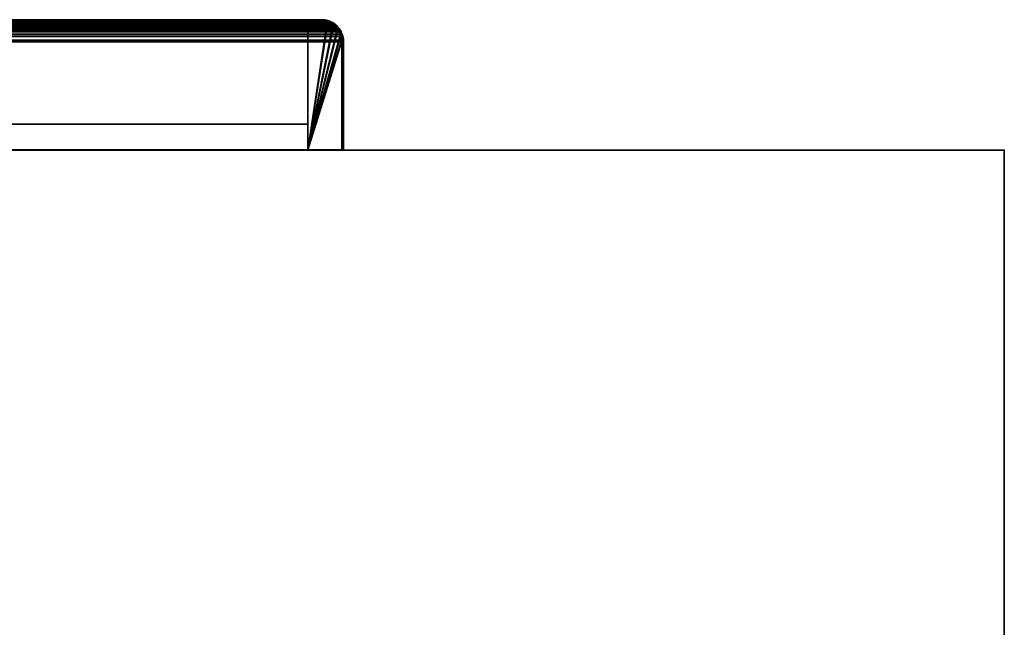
# Model space of a CAD drawing. Header units: millimetres. Extents: x -490 to 6690, y -115 to 152.
# Tile 998 of 1056: x 5000 to 5144, y 64 to 152. Entities that reach past the tile are written whole.
import ezdxf

# ---------------------------------------------------------------- set-up
doc = ezdxf.new("R2010")
doc.units = ezdxf.units.MM
doc.layers.add('152', color=253, linetype='Continuous')

# ---------------------------------------------------------------- blocks, each defined once
blk = doc.blocks.new('UG_SURFACE_004')
at = {"layer": '152', "color": 252, "linetype": 'Continuous', "lineweight": 35}
for points in [[(3856, 133.2, 2202.5), (5144, 133.2, 2202.5), (4994, 133.2, 2052.5), (4006, 133.2, 2052.5)], [(5144, -6.2, 2202.5), (5144, 133.2, 2202.5), (3856, 133.2, 2202.5), (3856, -6.2, 2202.5)], [(4994, -6.2, -7.5), (4994, 133.2, -7.5), (5144, 133.2, -7.5), (5144, -6.2, -7.5)], [(5144, 133.2, 2202.5), (5144, 133.2, -7.5), (4994, 133.2, -7.5), (4994, 133.2, 2052.5)], [(5144, -6.2, -7.5), (5144, 133.2, -7.5), (5144, 133.2, 2202.5), (5144, -6.2, 2202.5)]]:
    blk.add_3dface(points, dxfattribs=at)
blk = doc.blocks.new('UG_SURFACE_316')
at = {"layer": '152', "color": 7, "linetype": 'Continuous', "lineweight": 35}
for points in [[(5046.77, 150.99, 2100.27), (3953.23, 151.01, 2100.27), (3952.82, 150.41, 2100.68)], [(3953.05, 150.3, 2100.45), (3953.54, 151.03, 2099.96), (5046.86, 150.47, 2100.36)], [(3953.36, 151.2, 2100.14), (3953.23, 151.01, 2100.27), (5046.77, 150.99, 2100.27)], [(5046.04, 151.64, 2099.54), (3953.96, 151.66, 2099.54), (3953.36, 151.2, 2100.14)], [(3953.36, 151.2, 2100.14), (5046.44, 151.4, 2099.94), (5046.04, 151.64, 2099.54)], [(3953.36, 151.2, 2100.14), (5046.77, 150.99, 2100.27), (5046.44, 151.4, 2099.94)], [(5046.86, 150.47, 2100.36), (3953.54, 151.03, 2099.96), (3953.63, 151.1, 2099.87)], [(5046.36, 151.1, 2099.86), (3953.63, 151.1, 2099.87), (3954.39, 151.67, 2099.11)], [(3953.63, 151.1, 2099.87), (5046.36, 151.1, 2099.86), (5046.86, 150.47, 2100.36)], [(3953.96, 151.66, 2099.54), (5046.04, 151.64, 2099.54), (5045.34, 152.06, 2098.84)], [(3954.28, 151.9, 2099.22), (3953.96, 151.66, 2099.54), (5045.34, 152.06, 2098.84)], [(3954.28, 151.9, 2099.22), (5045.34, 152.06, 2098.84), (5045.19, 152.09, 2098.69)], [(5045.19, 152.09, 2098.69), (3954.82, 152.03, 2098.68), (3954.28, 151.9, 2099.22)], [(5046.27, 151.22, 2099.77), (3954.39, 151.67, 2099.11), (3954.65, 151.74, 2098.85)], [(5046.27, 151.22, 2099.77), (5046.36, 151.1, 2099.86), (3954.39, 151.67, 2099.11)], [(3954.65, 151.74, 2098.85), (3955.75, 152, 2097.75), (5044.25, 152, 2097.75)], [(5044.25, 152, 2097.75), (5045.26, 151.83, 2098.76), (3954.65, 151.74, 2098.85)], [(5045.26, 151.83, 2098.76), (5045.35, 151.77, 2098.85), (3954.65, 151.74, 2098.85)], [(3954.65, 151.74, 2098.85), (5045.35, 151.77, 2098.85), (5046.27, 151.22, 2099.77)], [(3954.82, 152.03, 2098.68), (5045.19, 152.09, 2098.69), (5044.25, 152.25, 2097.75)], [(5044.25, 152.25, 2097.75), (3955.75, 152.25, 2097.75), (3954.82, 152.03, 2098.68)], [(5044.25, 152.25, 2097.75), (4970.25, 152.25, 2023.75), (4029.75, 152.25, 2023.75), (3955.75, 152.25, 2097.75)], [(5044.25, 152, 2097.75), (3955.75, 152, 2097.75), (4029.75, 152, 2023.75), (4970.25, 152, 2023.75)], [(5044.25, 152, 2097.75), (4970.25, 152, 2023.75), (4970.25, 152.25, 2023.75), (5044.25, 152.25, 2097.75)], [(5045.26, 151.83, 2098.76), (5044.25, 152, 2097.75), (5044.25, 152.25, 2097.75), (5045.19, 152.09, 2098.69)], [(5045.19, 152.09, 2098.69), (5045.34, 152.06, 2098.84), (5045.26, 151.83, 2098.76)], [(5045.35, 151.77, 2098.85), (5045.26, 151.83, 2098.76), (5045.34, 152.06, 2098.84)], [(5045.34, 152.06, 2098.84), (5046.04, 151.64, 2099.54), (5046.27, 151.22, 2099.77), (5045.35, 151.77, 2098.85)], [(5046.04, 151.64, 2099.54), (5046.44, 151.4, 2099.94), (5046.27, 151.22, 2099.77)], [(5046.36, 151.1, 2099.86), (5046.27, 151.22, 2099.77), (5046.44, 151.4, 2099.94)], [(5046.44, 151.4, 2099.94), (5046.77, 150.99, 2100.27), (5046.86, 150.47, 2100.36), (5046.36, 151.1, 2099.86)], [(3952.56, 149.62, 2100.94), (3952.52, 149.26, 2100.98), (5047.47, 149.25, 2100.97)], [(3952.56, 149.62, 2100.94), (5047.39, 149.85, 2100.89), (5047.26, 150.16, 2100.76)], [(5047.26, 150.16, 2100.76), (3952.74, 150.16, 2100.76), (3952.56, 149.62, 2100.94)], [(3952.56, 149.62, 2100.94), (5047.47, 149.25, 2100.97), (5047.39, 149.85, 2100.89)], [(3952.74, 150.16, 2100.76), (5047.26, 150.16, 2100.76), (5047.08, 150.6, 2100.58)], [(3952.82, 150.41, 2100.68), (3952.74, 150.16, 2100.76), (5047.08, 150.6, 2100.58)], [(5047.25, 149, 2100.75), (3952.75, 149, 2100.75), (3952.8, 149.57, 2100.7)], [(3952.8, 149.57, 2100.7), (3952.98, 150.09, 2100.52), (5047.02, 150.09, 2100.52)], [(5047.02, 150.09, 2100.52), (5047.15, 149.79, 2100.65), (3952.8, 149.57, 2100.7)], [(5047.15, 149.79, 2100.65), (5047.25, 149, 2100.75), (3952.8, 149.57, 2100.7)], [(3952.82, 150.41, 2100.68), (5047.08, 150.6, 2100.58), (5046.77, 150.99, 2100.27)], [(5046.86, 150.47, 2100.36), (3952.98, 150.09, 2100.52), (3953.05, 150.3, 2100.45)], [(5046.86, 150.47, 2100.36), (5047.02, 150.09, 2100.52), (3952.98, 150.09, 2100.52)], [(5046.77, 150.99, 2100.27), (5047.08, 150.6, 2100.58), (5046.86, 150.47, 2100.36)], [(5047.02, 150.09, 2100.52), (5046.86, 150.47, 2100.36), (5047.08, 150.6, 2100.58), (5047.26, 150.16, 2100.76)], [(5047.26, 150.16, 2100.76), (5047.39, 149.85, 2100.89), (5047.15, 149.79, 2100.65), (5047.02, 150.09, 2100.52)], [(5047.25, 149, 2100.75), (5047.15, 149.79, 2100.65), (5047.39, 149.85, 2100.89), (5047.47, 149.25, 2100.97)], [(5047.47, 149.25, 2100.97), (3952.52, 149.26, 2100.98), (3952.5, 149, 2101)], [(3952.5, 149, 2101), (5047.5, 149, 2101), (5047.47, 149.25, 2100.97)], [(3952.5, 149, 2101), (3952.5, 133.25, 2101), (5047.5, 133.25, 2101), (5047.5, 149, 2101)], [(5047.25, 149, 2100.75), (5047.25, 133.25, 2100.75), (3952.75, 133.25, 2100.75), (3952.75, 149, 2100.75)], [(5047.47, 149.25, 2100.97), (5047.5, 149, 2101), (5047.25, 149, 2100.75)], [(5047.5, 149, 2101), (5047.5, 133.25, 2101), (5047.25, 133.25, 2100.75), (5047.25, 149, 2100.75)], [(5047.25, 133.25, 2100.75), (5047.5, 133.25, 2101), (3952.5, 133.25, 2101), (3952.75, 133.25, 2100.75)]]:
    blk.add_3dface(points, dxfattribs=at)
blk = doc.blocks.new('UG_SURFACE_318')
at = {"layer": '152', "color": 14, "linetype": 'Continuous', "lineweight": 35}
for points in [[(3953.54, 151.03, 2099.96), (3953.42, 150.86, 2100.08), (5046.57, 150.84, 2100.07)], [(5045.9, 151.44, 2099.4), (3954.1, 151.45, 2099.4), (3953.54, 151.03, 2099.96)], [(3953.54, 151.03, 2099.96), (5046.27, 151.22, 2099.77), (5045.9, 151.44, 2099.4)], [(3953.54, 151.03, 2099.96), (5046.57, 150.84, 2100.07), (5046.27, 151.22, 2099.77)], [(3954.1, 151.45, 2099.4), (5045.9, 151.44, 2099.4), (5045.26, 151.83, 2098.76)], [(3954.39, 151.67, 2099.11), (3954.1, 151.45, 2099.4), (5045.26, 151.83, 2098.76)], [(3954.39, 151.67, 2099.11), (5045.26, 151.83, 2098.76), (5045.11, 151.85, 2098.61)], [(5045.11, 151.85, 2098.61), (3954.89, 151.79, 2098.61), (3954.39, 151.67, 2099.11)], [(3954.89, 151.79, 2098.61), (5045.11, 151.85, 2098.61), (5044.25, 152, 2097.75)], [(5044.25, 152, 2097.75), (3955.75, 152, 2097.75), (3954.89, 151.79, 2098.61)], [(5044.25, 152, 2097.75), (5042.25, 152, 2095.75), (3957.75, 152, 2095.75), (3955.75, 152, 2097.75)], [(5042.25, 133.25, 2095.75), (3957.75, 133.25, 2095.75), (3957.75, 152, 2095.75), (5042.25, 152, 2095.75)], [(5042.25, 133.25, 2095.75), (5042.25, 152, 2095.75), (5044.25, 152, 2097.75), (5045.11, 151.85, 2098.61)], [(5045.11, 151.85, 2098.61), (5045.26, 151.83, 2098.76), (5045.9, 151.44, 2099.4), (5042.25, 133.25, 2095.75)], [(5042.25, 133.25, 2095.75), (5045.9, 151.44, 2099.4), (5046.27, 151.22, 2099.77), (5046.57, 150.84, 2100.07)], [(3952.8, 149.57, 2100.7), (3952.77, 149.24, 2100.73), (5047.22, 149.23, 2100.72)], [(3952.8, 149.57, 2100.7), (5047.15, 149.79, 2100.65), (5047.03, 150.07, 2100.53)], [(5047.03, 150.07, 2100.53), (3952.97, 150.07, 2100.53), (3952.8, 149.57, 2100.7)], [(3952.8, 149.57, 2100.7), (5047.22, 149.23, 2100.72), (5047.15, 149.79, 2100.65)], [(3952.97, 150.07, 2100.53), (5047.03, 150.07, 2100.53), (5046.86, 150.47, 2100.36)], [(3953.05, 150.3, 2100.45), (3952.97, 150.07, 2100.53), (5046.86, 150.47, 2100.36)], [(5046.57, 150.84, 2100.07), (3953.42, 150.86, 2100.08), (3953.05, 150.3, 2100.45)], [(3953.05, 150.3, 2100.45), (5046.86, 150.47, 2100.36), (5046.57, 150.84, 2100.07)], [(5046.57, 150.84, 2100.07), (5046.86, 150.47, 2100.36), (5047.03, 150.07, 2100.53), (5042.25, 133.25, 2095.75)], [(5042.25, 133.25, 2095.75), (5047.03, 150.07, 2100.53), (5047.15, 149.79, 2100.65), (5047.22, 149.23, 2100.72)], [(5047.22, 149.23, 2100.72), (3952.77, 149.24, 2100.73), (3952.75, 149, 2100.75)], [(3952.75, 149, 2100.75), (5047.25, 149, 2100.75), (5047.22, 149.23, 2100.72)], [(3952.75, 149, 2100.75), (3952.75, 133.25, 2100.75), (5047.25, 133.25, 2100.75), (5047.25, 149, 2100.75)], [(5047.22, 149.23, 2100.72), (5047.25, 149, 2100.75), (5047.25, 133.25, 2100.75), (5042.25, 133.25, 2095.75)], [(5042.25, 133.25, 2095.75), (5047.25, 133.25, 2100.75), (3952.75, 133.25, 2100.75), (3957.75, 133.25, 2095.75)]]:
    blk.add_3dface(points, dxfattribs=at)
blk = doc.blocks.new('UG_SURFACE_319')
at = {"layer": '152', "color": 41, "linetype": 'Continuous', "lineweight": 35}
for points in [[(3957.75, 152, 2095.75), (3957.75, 137, 2095.75), (5042.25, 137, 2095.75), (5042.25, 152, 2095.75)], [(5042.25, 152, 2095.75), (4972.25, 152, 2025.75), (4027.75, 152, 2025.75), (3957.75, 152, 2095.75)], [(4972.25, 152, 2025.75), (5042.25, 152, 2095.75), (5042.25, 137, 2095.75), (4972.25, 137, 2025.75)], [(4972.25, 137, 2025.75), (5042.25, 137, 2095.75), (3957.75, 137, 2095.75), (4027.75, 137, 2025.75)]]:
    blk.add_3dface(points, dxfattribs=at)
blk = doc.blocks.new('UG_SURFACE_321')
at = {"layer": '152', "color": 7, "linetype": 'Continuous', "lineweight": 35}
for points in [[(4967.95, 151.3, -7.5), (4967.72, 150.95, -7.5), (4967.25, 150.18, 2020.75)], [(4967.25, 150.18, 2020.75), (4967.65, 150.95, 2021.15), (4967.95, 151.3, -7.5)], [(4967.98, 151.23, 2021.48), (4967.65, 150.95, 2021.15), (4967.64, 150.47, 2021.14), (4968.14, 151.1, 2021.64)], [(4967.92, 150.8, -7.5), (4968.14, 151.1, 2021.64), (4967.64, 150.47, 2021.14)], [(4967.65, 150.95, 2021.15), (4967.98, 151.23, 2021.48), (4967.95, 151.3, -7.5)], [(4968.13, 151.12, -7.5), (4967.92, 150.8, -7.5), (4967.72, 150.95, -7.5), (4967.95, 151.3, -7.5)], [(4967.92, 150.8, -7.5), (4968.13, 151.12, -7.5), (4968.14, 151.1, 2021.64)], [(4967.95, 151.3, -7.5), (4968.41, 151.6, -7.5), (4968.55, 151.4, -7.5), (4968.13, 151.12, -7.5)], [(4968.41, 151.6, -7.5), (4967.95, 151.3, -7.5), (4967.98, 151.23, 2021.48)], [(4969.06, 152.01, -7.5), (4969.01, 152.01, -7.5), (4967.98, 151.23, 2021.48)], [(4967.98, 151.23, 2021.48), (4968.69, 151.85, 2022.19), (4969.06, 152.01, -7.5)], [(4969.01, 152.01, -7.5), (4968.41, 151.6, -7.5), (4967.98, 151.23, 2021.48)], [(4968.69, 151.85, 2022.19), (4967.98, 151.23, 2021.48), (4968.23, 151.22, 2021.73), (4969.15, 151.77, 2022.65)], [(4968.14, 151.1, 2021.64), (4968.23, 151.22, 2021.73), (4967.98, 151.23, 2021.48)], [(4968.23, 151.22, 2021.73), (4968.13, 151.12, -7.5), (4968.55, 151.4, -7.5)], [(4968.23, 151.22, 2021.73), (4968.14, 151.1, 2021.64), (4968.13, 151.12, -7.5)], [(4968.55, 151.4, -7.5), (4969.15, 151.77, 2022.65), (4968.23, 151.22, 2021.73)], [(4969.07, 151.76, -7.5), (4968.55, 151.4, -7.5), (4968.41, 151.6, -7.5), (4969.01, 152.01, -7.5)], [(4969.15, 151.77, 2022.65), (4968.55, 151.4, -7.5), (4969.07, 151.76, -7.5)], [(4968.69, 151.85, 2022.19), (4969.06, 151.95, 2022.56), (4969.06, 152.01, -7.5)], [(4969.15, 151.77, 2022.65), (4969.06, 151.95, 2022.56), (4968.69, 151.85, 2022.19)], [(4969.15, 151.77, -7.5), (4969.07, 151.76, -7.5), (4969.01, 152.01, -7.5), (4969.06, 152.01, -7.5)], [(4970.25, 152.25, 2023.75), (4969.06, 151.95, 2022.56), (4969.24, 151.83, 2022.74), (4970.25, 152, 2023.75)], [(4970.25, 152.25, -7.5), (4969.27, 152.06, -7.5), (4969.06, 151.95, 2022.56)], [(4969.06, 151.95, 2022.56), (4970.25, 152.25, 2023.75), (4970.25, 152.25, -7.5)], [(4969.06, 152.01, -7.5), (4969.27, 152.06, -7.5), (4969.35, 151.81, -7.5), (4969.15, 151.77, -7.5)], [(4969.27, 152.06, -7.5), (4969.06, 152.01, -7.5), (4969.06, 151.95, 2022.56)], [(4969.15, 151.77, 2022.65), (4969.24, 151.83, 2022.74), (4969.06, 151.95, 2022.56)], [(4969.07, 151.76, -7.5), (4969.15, 151.77, -7.5), (4969.15, 151.77, 2022.65)], [(4969.24, 151.83, 2022.74), (4969.15, 151.77, -7.5), (4969.35, 151.81, -7.5)], [(4969.24, 151.83, 2022.74), (4969.15, 151.77, 2022.65), (4969.15, 151.77, -7.5)], [(4969.35, 151.81, -7.5), (4970.25, 152, 2023.75), (4969.24, 151.83, 2022.74)], [(4970.25, 152, -7.5), (4969.35, 151.81, -7.5), (4969.27, 152.06, -7.5), (4970.25, 152.25, -7.5)], [(4969.35, 151.81, -7.5), (4970.25, 152, -7.5), (4970.25, 152, 2023.75)], [(5044.25, 152.25, 2097.75), (5044.25, 152.25, -7.5), (4970.25, 152.25, -7.5), (4970.25, 152.25, 2023.75)], [(4970.25, 152.25, -7.5), (5044.25, 152.25, -7.5), (5044.25, 152, -7.5), (4970.25, 152, -7.5)], [(4970.25, 152, 2023.75), (5044.25, 152, 2097.75), (5044.25, 152.25, 2097.75), (4970.25, 152.25, 2023.75)], [(5044.25, 152, 2097.75), (4970.25, 152, 2023.75), (4970.25, 152, -7.5), (5044.25, 152, -7.5)], [(5044.41, 151.97, -7.5), (5044.25, 152, -7.5), (5044.25, 152.25, -7.5), (5044.43, 152.22, -7.5)], [(5044.25, 152.25, 2097.75), (5045.36, 152.04, -7.5), (5044.43, 152.22, -7.5)], [(5045.44, 152.03, -7.5), (5045.36, 152.04, -7.5), (5044.25, 152.25, 2097.75)], [(5044.25, 152.25, 2097.75), (5045.44, 151.94, 2098.94), (5045.44, 152.03, -7.5)], [(5044.43, 152.22, -7.5), (5044.25, 152.25, -7.5), (5044.25, 152.25, 2097.75)], [(5045.44, 151.94, 2098.94), (5044.25, 152.25, 2097.75), (5044.25, 152, 2097.75), (5045.35, 151.74, 2098.85)], [(5044.41, 151.97, -7.5), (5045.35, 151.74, 2098.85), (5044.25, 152, 2097.75)], [(5044.25, 152, 2097.75), (5044.25, 152, -7.5), (5044.41, 151.97, -7.5)], [(5045.28, 151.8, -7.5), (5044.41, 151.97, -7.5), (5044.43, 152.22, -7.5), (5045.36, 152.04, -7.5)], [(5045.35, 151.74, 2098.85), (5044.41, 151.97, -7.5), (5045.28, 151.8, -7.5)], [(5045.35, 151.79, -7.5), (5045.28, 151.8, -7.5), (5045.36, 152.04, -7.5), (5045.44, 152.03, -7.5)], [(5045.35, 151.74, 2098.85), (5045.28, 151.8, -7.5), (5045.35, 151.79, -7.5)], [(5045.35, 151.79, -7.5), (5045.35, 151.79, -7.5), (5045.44, 152.03, -7.5), (5045.44, 152.02, -7.5)], [(5045.44, 152.02, -7.5), (5046.2, 151.53, -7.5), (5046.05, 151.33, -7.5), (5045.35, 151.79, -7.5)], [(5045.35, 151.74, 2098.85), (5045.61, 151.67, 2099.11), (5045.85, 151.83, 2099.35), (5045.44, 151.94, 2098.94)], [(5045.35, 151.74, 2098.85), (5045.35, 151.79, -7.5), (5046.05, 151.33, -7.5)], [(5045.35, 151.79, -7.5), (5045.35, 151.79, -7.5), (5045.35, 151.74, 2098.85)], [(5046.05, 151.33, -7.5), (5045.61, 151.67, 2099.11), (5045.35, 151.74, 2098.85)], [(5045.44, 151.94, 2098.94), (5045.44, 152.02, -7.5), (5045.44, 152.03, -7.5)], [(5046.2, 151.53, -7.5), (5045.44, 152.02, -7.5), (5045.44, 151.94, 2098.94)], [(5046.55, 151.3, -7.5), (5046.2, 151.53, -7.5), (5045.44, 151.94, 2098.94)], [(5045.44, 151.94, 2098.94), (5045.85, 151.83, 2099.35), (5046.55, 151.3, -7.5)], [(5046.51, 151.22, 2100.01), (5045.85, 151.83, 2099.35), (5045.61, 151.67, 2099.11), (5046.36, 151.1, 2099.86)], [(5046.05, 151.33, -7.5), (5046.36, 151.1, 2099.86), (5045.61, 151.67, 2099.11)], [(5045.85, 151.83, 2099.35), (5046.51, 151.22, 2100.01), (5046.55, 151.3, -7.5)], [(5046.37, 151.12, -7.5), (5046.05, 151.33, -7.5), (5046.2, 151.53, -7.5), (5046.55, 151.3, -7.5)], [(5046.05, 151.33, -7.5), (5046.37, 151.12, -7.5), (5046.36, 151.1, 2099.86)], [(5046.36, 151.1, 2099.86), (5046.46, 151.03, 2099.96), (5046.51, 151.22, 2100.01)], [(5046.36, 151.1, 2099.86), (5046.37, 151.12, -7.5), (5046.65, 150.7, -7.5)], [(5046.65, 150.7, -7.5), (5046.46, 151.03, 2099.96), (5046.36, 151.1, 2099.86)], [(5046.55, 151.3, -7.5), (5046.85, 150.84, -7.5), (5046.65, 150.7, -7.5), (5046.37, 151.12, -7.5)], [(5046.95, 150.81, 2100.45), (5046.51, 151.22, 2100.01), (5046.46, 151.03, 2099.96), (5046.95, 150.3, 2100.45)], [(5047.01, 150.18, -7.5), (5046.95, 150.3, 2100.45), (5046.46, 151.03, 2099.96)], [(5046.46, 151.03, 2099.96), (5046.65, 150.7, -7.5), (5047.01, 150.18, -7.5)], [(5046.85, 150.84, -7.5), (5046.55, 151.3, -7.5), (5046.51, 151.22, 2100.01)], [(5046.51, 151.22, 2100.01), (5046.95, 150.81, 2100.45), (5046.85, 150.84, -7.5)], [(4967.23, 150.2, -7.5), (4967.22, 150.19, -7.5), (4967, 149, 2020.5)], [(4967, 149, 2020.5), (4967.16, 150.01, 2020.66), (4967.23, 150.2, -7.5)], [(4967, 149, 2020.5), (4967.22, 150.19, -7.5), (4967.21, 150.11, -7.5)], [(4967, 149, 2020.5), (4967.21, 150.11, -7.5), (4967.03, 149.18, -7.5)], [(4967.25, 149, 2020.75), (4967.35, 149.79, 2020.85), (4967.16, 150.01, 2020.66), (4967, 149, 2020.5)], [(4967.45, 150.03, -7.5), (4967.28, 149.16, -7.5), (4967.03, 149.18, -7.5), (4967.21, 150.11, -7.5)], [(4967.16, 150.01, 2020.66), (4967.25, 150.18, 2020.75), (4967.23, 150.2, -7.5)], [(4967.25, 150.18, 2020.75), (4967.16, 150.01, 2020.66), (4967.35, 149.79, 2020.85), (4967.48, 150.09, 2020.98)], [(4967.46, 150.1, -7.5), (4967.45, 150.03, -7.5), (4967.21, 150.11, -7.5), (4967.22, 150.19, -7.5)], [(4967.46, 150.1, -7.5), (4967.22, 150.19, -7.5), (4967.23, 150.2, -7.5)], [(4967.23, 150.2, -7.5), (4967.72, 150.95, -7.5), (4967.92, 150.8, -7.5), (4967.46, 150.1, -7.5)], [(4967.72, 150.95, -7.5), (4967.23, 150.2, -7.5), (4967.25, 150.18, 2020.75)], [(4967.46, 150.1, -7.5), (4967.46, 150.1, -7.5), (4967.23, 150.2, -7.5)], [(4967.48, 150.09, 2020.98), (4967.64, 150.47, 2021.14), (4967.65, 150.95, 2021.15), (4967.25, 150.18, 2020.75)], [(4967.35, 149.79, 2020.85), (4967.25, 149, -7.5), (4967.28, 149.16, -7.5)], [(4967.35, 149.79, 2020.85), (4967.25, 149, 2020.75), (4967.25, 149, -7.5)], [(4967.48, 150.09, 2020.98), (4967.28, 149.16, -7.5), (4967.45, 150.03, -7.5)], [(4967.28, 149.16, -7.5), (4967.48, 150.09, 2020.98), (4967.35, 149.79, 2020.85)], [(4967.45, 150.03, -7.5), (4967.46, 150.1, -7.5), (4967.48, 150.09, 2020.98)], [(4967.64, 150.47, 2021.14), (4967.46, 150.1, -7.5), (4967.92, 150.8, -7.5)], [(4967.64, 150.47, 2021.14), (4967.48, 150.09, 2020.98), (4967.46, 150.1, -7.5)], [(4967.46, 150.1, -7.5), (4967.46, 150.1, -7.5), (4967.48, 150.09, 2020.98)], [(5047.01, 150.18, -7.5), (5046.65, 150.7, -7.5), (5046.85, 150.84, -7.5), (5047.26, 150.24, -7.5)], [(5047.26, 150.24, -7.5), (5046.85, 150.84, -7.5), (5046.95, 150.81, 2100.45)], [(5047.26, 150.19, -7.5), (5047.26, 150.24, -7.5), (5046.95, 150.81, 2100.45)], [(5046.95, 150.81, 2100.45), (5047.24, 150.17, 2100.74), (5047.26, 150.19, -7.5)], [(5046.95, 150.3, 2100.45), (5047.24, 150.17, 2100.74), (5046.95, 150.81, 2100.45)], [(5047.01, 150.18, -7.5), (5047.02, 150.09, 2100.52), (5046.95, 150.3, 2100.45)], [(5047.24, 150.17, 2100.74), (5046.95, 150.3, 2100.45), (5047.02, 150.09, 2100.52)], [(5047.01, 150.18, -7.5), (5047.26, 150.24, -7.5), (5047.26, 150.19, -7.5)], [(5047.02, 150.1, -7.5), (5047.01, 150.18, -7.5), (5047.26, 150.19, -7.5)], [(5047.01, 150.18, -7.5), (5047.02, 150.1, -7.5), (5047.02, 150.09, 2100.52)], [(5047.26, 150.19, -7.5), (5047.31, 149.98, -7.5), (5047.06, 149.9, -7.5), (5047.02, 150.1, -7.5)], [(5047.02, 150.09, 2100.52), (5047.19, 149.57, 2100.7), (5047.39, 149.85, 2100.89), (5047.24, 150.17, 2100.74)], [(5047.02, 150.09, 2100.52), (5047.02, 150.1, -7.5), (5047.06, 149.9, -7.5)], [(5047.06, 149.9, -7.5), (5047.19, 149.57, 2100.7), (5047.02, 150.09, 2100.52)], [(5047.25, 149, -7.5), (5047.06, 149.9, -7.5), (5047.31, 149.98, -7.5), (5047.5, 149, -7.5)], [(5047.06, 149.9, -7.5), (5047.25, 149, 2100.75), (5047.19, 149.57, 2100.7)], [(5047.06, 149.9, -7.5), (5047.25, 149, -7.5), (5047.25, 149, 2100.75)], [(5047.5, 149, 2101), (5047.39, 149.85, 2100.89), (5047.19, 149.57, 2100.7), (5047.25, 149, 2100.75)], [(5047.31, 149.98, -7.5), (5047.26, 150.19, -7.5), (5047.24, 150.17, 2100.74)], [(5047.24, 150.17, 2100.74), (5047.39, 149.85, 2100.89), (5047.31, 149.98, -7.5)], [(5047.5, 149, -7.5), (5047.31, 149.98, -7.5), (5047.39, 149.85, 2100.89)], [(5047.39, 149.85, 2100.89), (5047.5, 149, 2101), (5047.5, 149, -7.5)], [(4967.28, 149.16, -7.5), (4967.25, 149, -7.5), (4967, 149, -7.5), (4967.03, 149.18, -7.5)], [(4967.03, 149.18, -7.5), (4967, 149, -7.5), (4967, 149, 2020.5)], [(4967, 149, 2020.5), (4967, 111, 2020.5), (4967.25, 111, 2020.75), (4967.25, 149, 2020.75)], [(4967, 111, -7.5), (4967, 149, -7.5), (4967.25, 149, -7.5), (4967.25, 111, -7.5)], [(4967, 111, 2020.5), (4967, 149, 2020.5), (4967, 149, -7.5), (4967, 111, -7.5)], [(4967.25, 111, -7.5), (4967.25, 149, -7.5), (4967.25, 149, 2020.75), (4967.25, 111, 2020.75)], [(5047.5, 149, -7.5), (5047.5, 133.25, -7.5), (5047.25, 133.25, -7.5), (5047.25, 149, -7.5)], [(5047.25, 149, -7.5), (5047.25, 133.25, -7.5), (5047.25, 133.25, 2100.75), (5047.25, 149, 2100.75)], [(5047.25, 149, 2100.75), (5047.25, 133.25, 2100.75), (5047.5, 133.25, 2101), (5047.5, 149, 2101)], [(5047.5, 149, 2101), (5047.5, 133.25, 2101), (5047.5, 133.25, -7.5), (5047.5, 149, -7.5)], [(5047.25, 133.25, 2100.75), (5047.25, 133.25, -7.5), (5047.5, 133.25, -7.5), (5047.5, 133.25, 2101)], [(4967, 111, 2020.5), (4967, 111, -7.5), (4967.25, 111, -7.5), (4967.25, 111, 2020.75)]]:
    blk.add_3dface(points, dxfattribs=at)
blk = doc.blocks.new('UG_SURFACE_322')
at = {"layer": '152', "color": 41, "linetype": 'Continuous', "lineweight": 35}
for points in [[(4972.25, 137, 2025.75), (4972.25, 152, 2025.75), (4972.25, 152, -7.5), (4972.25, 137, -7.5)], [(5042.25, 152, 2095.75), (5042.25, 152, -7.5), (4972.25, 152, -7.5), (4972.25, 152, 2025.75)], [(4972.25, 137, -7.5), (4972.25, 152, -7.5), (5042.25, 152, -7.5), (5042.25, 137, -7.5)], [(4972.25, 137, 2025.75), (5042.25, 137, 2095.75), (5042.25, 152, 2095.75), (4972.25, 152, 2025.75)], [(5042.25, 152, 2095.75), (5042.25, 137, 2095.75), (5042.25, 137, -7.5), (5042.25, 152, -7.5)], [(4972.25, 137, 2025.75), (4972.25, 137, -7.5), (5042.25, 137, -7.5), (5042.25, 137, 2095.75)]]:
    blk.add_3dface(points, dxfattribs=at)
blk = doc.blocks.new('UG_SURFACE_323')
at = {"layer": '152', "color": 14, "linetype": 'Continuous', "lineweight": 35}
for points in [[(5044.25, 152, 2097.75), (5044.25, 152, -7.5), (5042.25, 152, -7.5), (5042.25, 152, 2095.75)], [(5042.25, 133.25, -7.5), (5042.25, 133.25, 2095.75), (5042.25, 152, 2095.75), (5042.25, 152, -7.5)], [(5042.25, 133.25, -7.5), (5042.25, 152, -7.5), (5044.25, 152, -7.5), (5045.2, 151.81, -7.5)], [(5045.19, 151.75, 2098.69), (5044.25, 152, 2097.75), (5042.25, 152, 2095.75), (5042.25, 133.25, 2095.75)], [(5045.2, 151.81, -7.5), (5045.4, 151.77, -7.5), (5046, 151.37, -7.5), (5042.25, 133.25, -7.5)], [(5046.01, 151.35, 2099.51), (5045.73, 151.61, 2099.23), (5045.19, 151.75, 2098.69), (5042.25, 133.25, 2095.75)], [(5042.25, 133.25, -7.5), (5046, 151.37, -7.5), (5046.37, 151.12, -7.5), (5046.62, 150.75, -7.5)], [(5046.65, 150.76, 2100.15), (5046.01, 151.35, 2099.51), (5042.25, 133.25, 2095.75)], [(5045.2, 151.81, -7.5), (5044.25, 152, -7.5), (5044.25, 152, 2097.75)], [(5044.25, 152, 2097.75), (5045.19, 151.75, 2098.69), (5045.2, 151.81, -7.5)], [(5045.4, 151.77, -7.5), (5045.2, 151.81, -7.5), (5045.19, 151.75, 2098.69)], [(5046, 151.37, -7.5), (5045.4, 151.77, -7.5), (5045.19, 151.75, 2098.69)], [(5045.19, 151.75, 2098.69), (5045.73, 151.61, 2099.23), (5046, 151.37, -7.5)], [(5045.73, 151.61, 2099.23), (5046.01, 151.35, 2099.51), (5046, 151.37, -7.5)], [(5046.37, 151.12, -7.5), (5046, 151.37, -7.5), (5046.01, 151.35, 2099.51)], [(5046.62, 150.75, -7.5), (5046.37, 151.12, -7.5), (5046.01, 151.35, 2099.51)], [(5046.01, 151.35, 2099.51), (5046.65, 150.76, 2100.15), (5046.62, 150.75, -7.5)], [(5042.25, 133.25, 2095.75), (5047.07, 149.96, 2100.57), (5046.74, 150.67, 2100.24), (5046.65, 150.76, 2100.15)], [(5046.62, 150.75, -7.5), (5047.02, 150.15, -7.5), (5047.06, 149.97, -7.5), (5042.25, 133.25, -7.5)], [(5042.25, 133.25, -7.5), (5047.06, 149.97, -7.5), (5047.21, 149.18, -7.5)], [(5047.23, 149.18, 2100.73), (5047.15, 149.78, 2100.65), (5047.07, 149.96, 2100.57), (5042.25, 133.25, 2095.75)], [(5047.02, 150.15, -7.5), (5046.62, 150.75, -7.5), (5046.65, 150.76, 2100.15)], [(5047.06, 149.97, -7.5), (5047.02, 150.15, -7.5), (5046.65, 150.76, 2100.15)], [(5046.65, 150.76, 2100.15), (5046.74, 150.67, 2100.24), (5047.06, 149.97, -7.5)], [(5046.74, 150.67, 2100.24), (5047.07, 149.96, 2100.57), (5047.06, 149.97, -7.5)], [(5047.21, 149.18, -7.5), (5047.06, 149.97, -7.5), (5047.07, 149.96, 2100.57)], [(5047.07, 149.96, 2100.57), (5047.15, 149.78, 2100.65), (5047.21, 149.18, -7.5)], [(5047.15, 149.78, 2100.65), (5047.23, 149.18, 2100.73), (5047.21, 149.18, -7.5)], [(5047.21, 149.18, -7.5), (5047.25, 149, -7.5), (5047.25, 133.25, -7.5), (5042.25, 133.25, -7.5)], [(5042.25, 133.25, 2095.75), (5047.25, 133.25, 2100.75), (5047.25, 149, 2100.75), (5047.23, 149.18, 2100.73)], [(5047.25, 149, -7.5), (5047.21, 149.18, -7.5), (5047.23, 149.18, 2100.73)], [(5047.23, 149.18, 2100.73), (5047.25, 149, 2100.75), (5047.25, 149, -7.5)], [(5047.25, 149, 2100.75), (5047.25, 133.25, 2100.75), (5047.25, 133.25, -7.5), (5047.25, 149, -7.5)], [(5042.25, 133.25, 2095.75), (5042.25, 133.25, -7.5), (5047.25, 133.25, -7.5), (5047.25, 133.25, 2100.75)]]:
    blk.add_3dface(points, dxfattribs=at)

msp = doc.modelspace()

# ---------------------------------------------------------------- linework, layer by layer
at = {"layer": '152', "linetype": 'Continuous', "lineweight": -3}
for p, q in [((3955.75, 152.25, 2097.75), (5044.25, 152.25, 2097.75)), ((3955.75, 152, 2097.75), (5044.25, 152, 2097.75)), ((3957.75, 152, 2095.75), (5042.25, 152, 2095.75)), ((3957.75, 152, 2095.75), (5042.25, 152, 2095.75)), ((5044.25, 152.25, 2097.75), (4970.25, 152.25, 2023.75)), ((5044.25, 152.25, -7.5), (4970.25, 152.25, -7.5)), ((4970.25, 152.25, 2023.75), (5044.25, 152.25, 2097.75)), ((4970.25, 152, 2023.75), (5044.25, 152, 2097.75)), ((5044.25, 152, -7.5), (4970.25, 152, -7.5)), ((5044.25, 152, 2097.75), (4970.25, 152, 2023.75)), ((5042.25, 152, 2095.75), (4972.25, 152, 2025.75)), ((4972.25, 152, -7.5), (5042.25, 152, -7.5)), ((4972.25, 152, 2025.75), (5042.25, 152, 2095.75)), ((5042.25, 152, -7.5), (5044.25, 152, -7.5)), ((5042.25, 152, 2095.75), (5042.25, 133.25, 2095.75)), ((5042.25, 152, 2095.75), (5042.25, 133.25, 2095.75)), ((5042.25, 137, 2095.75), (5042.25, 152, 2095.75)), ((5042.25, 152, 2095.75), (5042.25, 152, -7.5)), ((5044.25, 152, 2097.75), (5042.25, 152, 2095.75)), ((5042.25, 137, 2095.75), (5042.25, 152, 2095.75)), ((5042.25, 152, -7.5), (5042.25, 133.25, -7.5)), ((5042.25, 152, 2095.75), (5042.25, 152, -7.5)), ((5042.25, 152, 2095.75), (5044.25, 152, 2097.75)), ((5042.25, 137, -7.5), (5042.25, 152, -7.5)), ((5044.25, 152.25, 2097.75), (5044.25, 152.25, -7.5)), ((5044.25, 152, 2097.75), (5044.25, 152, -7.5)), ((3952.5, 149, 2101), (5047.5, 149, 2101)), ((3952.75, 149, 2100.75), (5047.25, 149, 2100.75)), ((3952.75, 149, 2100.75), (5047.25, 149, 2100.75)), ((5047.25, 133.25, 2100.75), (5047.25, 149, 2100.75)), ((5047.25, 149, 2100.75), (5047.25, 149, -7.5)), ((5047.25, 133.25, -7.5), (5047.25, 149, -7.5)), ((5047.25, 133.25, -7.5), (5047.25, 149, -7.5)), ((5047.25, 149, 2100.75), (5047.25, 149, -7.5)), ((5047.25, 133.25, 2100.75), (5047.25, 149, 2100.75)), ((5047.25, 133.25, 2100.75), (5047.25, 149, 2100.75)), ((5047.25, 133.25, 2100.75), (5047.25, 149, 2100.75)), ((5047.5, 149, 2101), (5047.5, 149, -7.5)), ((5047.5, 133.25, -7.5), (5047.5, 149, -7.5)), ((5047.5, 133.25, 2101), (5047.5, 149, 2101)), ((5047.5, 133.25, 2101), (5047.5, 149, 2101)), ((3957.75, 137, 2095.75), (5042.25, 137, 2095.75)), ((4972.25, 137, 2025.75), (5042.25, 137, 2095.75)), ((5042.25, 137, 2095.75), (4972.25, 137, 2025.75)), ((5042.25, 137, -7.5), (4972.25, 137, -7.5)), ((5042.25, 137, 2095.75), (5042.25, 137, -7.5)), ((3856, 133.2, 2202.5), (5144, 133.2, 2202.5)), ((3952.5, 133.25, 2101), (5047.5, 133.25, 2101)), ((3952.75, 133.25, 2100.75), (5047.25, 133.25, 2100.75)), ((3952.75, 133.25, 2100.75), (5047.25, 133.25, 2100.75)), ((3957.75, 133.25, 2095.75), (5042.25, 133.25, 2095.75)), ((4994, 133.2, -7.5), (5144, 133.2, -7.5)), ((5047.25, 133.25, -7.5), (5042.25, 133.25, -7.5)), ((5042.25, 133.25, 2095.75), (5047.25, 133.25, 2100.75)), ((5042.25, 133.25, 2095.75), (5042.25, 133.25, -7.5)), ((5047.25, 133.25, 2100.75), (5042.25, 133.25, 2095.75)), ((5047.25, 133.25, -7.5), (5047.5, 133.25, -7.5)), ((5047.25, 133.25, 2100.75), (5047.25, 133.25, -7.5)), ((5047.25, 133.25, 2100.75), (5047.25, 133.25, -7.5)), ((5047.5, 133.25, 2101), (5047.25, 133.25, 2100.75)), ((5047.25, 133.25, 2100.75), (5047.5, 133.25, 2101)), ((5047.5, 133.25, 2101), (5047.5, 133.25, -7.5)), ((5144, -6.2, 2202.5), (5144, 133.2, 2202.5)), ((5144, 133.2, 2202.5), (5144, 133.2, -7.5)), ((5144, 133.2, -7.5), (5144, -6.2, -7.5))]:
    msp.add_line(p, q, dxfattribs=at)
msp.add_arc((5044.25, 149, -7.5), 3, 0, 90, dxfattribs=at)
for points, degree in [([(3955.75, 152, 2097.75), (4318.58, 152, 2097.75), (4681.42, 152, 2097.75), (5044.25, 152, 2097.75)], 3), ([(5044.25, 152, -7.5), (5044.25, 152.25, -7.5)], 1), ([(5044.25, 152, 2097.75), (5044.25, 152, 1396), (5044.25, 152, 694.25), (5044.25, 152, -7.5)], 3), ([(5047.25, 149, -7.5), (5047.5, 149, -7.5)], 1)]:
    msp.add_open_spline(points, degree=degree, dxfattribs=at)
for points, knots in [([(5047.5, 149, 2101), (5047.5, 149.52, 2101), (5047.37, 150.03, 2100.87), (5046.95, 150.88, 2100.45), (5046.66, 151.22, 2100.16), (5045.72, 152.02, 2099.22), (5044.98, 152.25, 2098.48), (5044.25, 152.25, 2097.75)], [0, 0, 0, 0, 0.25, 0.25, 0.5, 0.5, 1, 1, 1, 1]), ([(5047.25, 149, 2100.75), (5047.25, 149.48, 2100.75), (5047.13, 149.95, 2100.63), (5046.74, 150.73, 2100.24), (5046.48, 151.05, 2099.98), (5045.6, 151.78, 2099.1), (5044.93, 152, 2098.43), (5044.25, 152, 2097.75)], [0, 0, 0, 0, 0.25, 0.25, 0.5, 0.5, 1, 1, 1, 1]), ([(5047.25, 149, -7.5), (5047.25, 149.79, -7.5), (5046.93, 150.57, -7.5), (5045.82, 151.68, -7.5), (5045.04, 152, -7.5), (5044.25, 152, -7.5)], [0, 0, 0, 0, 0.5, 0.5, 1, 1, 1, 1]), ([(5044.25, 152, 2097.75), (5044.93, 152, 2098.43), (5045.6, 151.78, 2099.1), (5046.47, 151.05, 2099.97), (5046.74, 150.74, 2100.24), (5047.13, 149.95, 2100.63), (5047.25, 149.48, 2100.75), (5047.25, 149, 2100.75)], [0, 0, 0, 0, 0.5, 0.5, 0.75, 0.75, 1, 1, 1, 1]), ([(5047.25, 149, 2100.75), (5047.25, 149.48, 2100.75), (5047.13, 149.95, 2100.63), (5046.74, 150.73, 2100.24), (5046.48, 151.05, 2099.98), (5045.6, 151.78, 2099.1), (5044.93, 152, 2098.43), (5044.25, 152, 2097.75)], [0, 0, 0, 0, 0.25, 0.25, 0.5, 0.5, 1, 1, 1, 1])]:
    msp.add_open_spline(points, degree=3, knots=knots, dxfattribs=at)
for points in [[(5044.25, 152.25, 2097.75), (5047.5, 152.25, 2101), (5047.5, 149, 2101)], [(5047.5, 149, -7.5), (5047.5, 152.25, -7.5), (5044.25, 152.25, -7.5)], [(5044.25, 152, 2097.75), (5047.25, 152, 2100.75), (5047.25, 149, 2100.75)]]:
    msp.add_rational_spline(points, [1, 0.707106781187, 1], degree=2, dxfattribs=at)

# ---------------------------------------------------------------- block references
for name in ['UG_SURFACE_316', 'UG_SURFACE_318', 'UG_SURFACE_319', 'UG_SURFACE_321', 'UG_SURFACE_322', 'UG_SURFACE_323', 'UG_SURFACE_004']:
    msp.add_blockref(name, (0, 0), dxfattribs=at)

doc.saveas('drawing.dxf')
